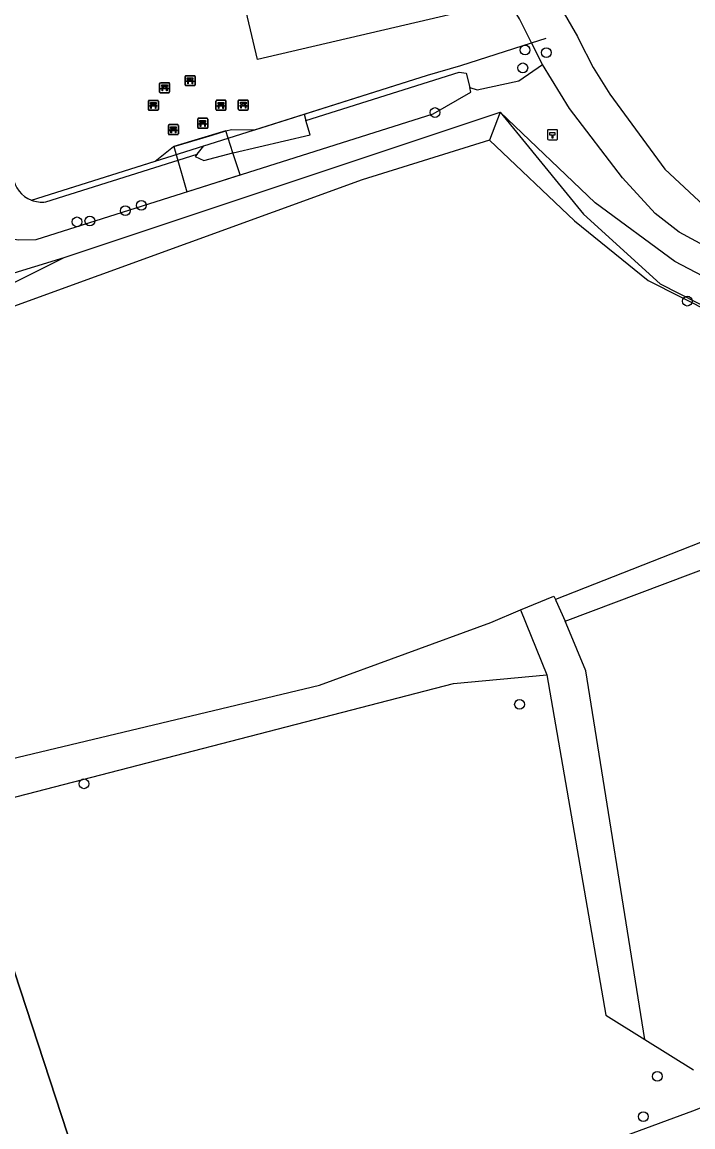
# Model space of a CAD drawing. Extents: x 160203 to 161526, y 379529 to 381797.
# Drawn here: x 161200.5 to 161267.7, y 381341.3 to 381451.9 of the extents above; entities that cross this region are included whole.
import ezdxf

# ---------------------------------------------------------------- set-up
doc = ezdxf.new("R2010")
doc.units = 0
for name, color, linetype in [('IMGEO_Bank', 7, 'Continuous'), ('IMGEO_Boom', 7, 'Continuous'), ('IMGEO_Dek', 7, 'Continuous'), ('IMGEO_Grasland_overig', 7, 'Continuous'), ('IMGEO_Groenvoorziening', 7, 'Continuous'), ('IMGEO_Hectometerpaal', 7, 'Continuous'), ('IMGEO_Hek', 7, 'Continuous'), ('IMGEO_Loofbos', 7, 'Continuous'), ('IMGEO_Pand', 7, 'Continuous'), ('IMGEO_Rijbaan_lokaal_onverhard', 7, 'Continuous'), ('IMGEO_Voetpad_gesloten', 7, 'Continuous'), ('IMGEO_Voetpad_onverhard', 7, 'Continuous'), ('IMGEO_Waterloop', 7, 'Continuous')]:
    doc.layers.add(name, color=color, linetype=linetype)

msp = doc.modelspace()

# ---------------------------------------------------------------- linework, layer by layer
at = {"layer": 'IMGEO_Bank'}
for p, q in [((161216.84, 381445.63), (161216.84, 381446.47)), ((161216.84, 381446.47), (161216.84, 381445.63)), ((161216.92, 381446.55), (161217.76, 381446.55)), ((161217.76, 381446.55), (161216.92, 381446.55)), ((161217.15, 381446.06), (161217.15, 381446.16)), ((161217.54, 381445.95), (161217.15, 381445.95)), ((161217.19, 381446.16), (161217.19, 381446.06)), ((161217.48, 381446.17), (161217.2, 381446.17)), ((161217.2, 381446.05), (161217.48, 381446.05)), ((161217.49, 381446.06), (161217.49, 381446.16)), ((161217.53, 381446.16), (161217.53, 381446.06)), ((161217.84, 381446.48), (161217.84, 381445.64)), ((161217.84, 381445.64), (161217.84, 381446.48)), ((161214.28, 381444.91), (161214.28, 381445.75)), ((161214.28, 381445.75), (161214.28, 381444.91)), ((161214.36, 381445.84), (161215.2, 381445.84)), ((161215.2, 381445.84), (161214.36, 381445.84)), ((161215.21, 381444.84), (161214.37, 381444.84)), ((161214.37, 381444.84), (161215.21, 381444.84)), ((161214.59, 381445.34), (161214.59, 381445.45)), ((161214.98, 381445.24), (161214.59, 381445.24)), ((161214.92, 381445.46), (161214.64, 381445.46)), ((161214.64, 381445.45), (161214.64, 381445.34)), ((161214.64, 381445.34), (161214.92, 381445.34)), ((161214.93, 381445.34), (161214.93, 381445.45)), ((161214.97, 381445.45), (161214.97, 381445.34)), ((161215.28, 381445.76), (161215.28, 381444.92)), ((161215.28, 381444.92), (161215.28, 381445.76)), ((161217.77, 381445.55), (161216.93, 381445.55)), ((161216.93, 381445.55), (161217.77, 381445.55)), ((161213.16, 381443.15), (161213.16, 381443.99)), ((161213.16, 381443.99), (161213.16, 381443.15)), ((161213.23, 381444.08), (161214.07, 381444.08)), ((161214.07, 381444.08), (161213.23, 381444.08)), ((161213.47, 381443.58), (161213.47, 381443.69)), ((161213.51, 381443.69), (161213.51, 381443.58)), ((161213.8, 381443.7), (161213.52, 381443.7)), ((161213.8, 381443.58), (161213.8, 381443.69)), ((161213.85, 381443.69), (161213.85, 381443.58)), ((161214.16, 381444), (161214.16, 381443.16)), ((161214.16, 381443.16), (161214.16, 381444)), ((161219.93, 381443.16), (161219.93, 381444.01)), ((161219.93, 381444.01), (161219.93, 381443.16)), ((161220, 381444.09), (161220.85, 381444.09)), ((161220.85, 381444.09), (161220, 381444.09)), ((161220.24, 381443.6), (161220.24, 381443.7)), ((161220.28, 381443.7), (161220.28, 381443.6)), ((161220.57, 381443.71), (161220.29, 381443.71)), ((161220.58, 381443.6), (161220.58, 381443.7)), ((161220.62, 381443.7), (161220.62, 381443.6)), ((161220.93, 381444.02), (161220.93, 381443.17)), ((161220.93, 381443.17), (161220.93, 381444.02)), ((161222.16, 381443.19), (161222.16, 381444.03)), ((161222.16, 381444.03), (161222.16, 381443.19)), ((161222.24, 381444.11), (161223.08, 381444.11)), ((161223.08, 381444.11), (161222.24, 381444.11)), ((161222.47, 381443.62), (161222.47, 381443.72)), ((161222.51, 381443.72), (161222.51, 381443.62)), ((161222.8, 381443.73), (161222.52, 381443.73)), ((161222.81, 381443.62), (161222.81, 381443.72)), ((161222.85, 381443.72), (161222.85, 381443.62)), ((161223.16, 381444.04), (161223.16, 381443.2)), ((161223.16, 381443.2), (161223.16, 381444.04)), ((161214.08, 381443.08), (161213.24, 381443.08)), ((161213.24, 381443.08), (161214.08, 381443.08)), ((161213.85, 381443.48), (161213.46, 381443.48)), ((161213.52, 381443.58), (161213.8, 381443.58)), ((161220.86, 381443.09), (161220.01, 381443.09)), ((161220.01, 381443.09), (161220.86, 381443.09)), ((161220.63, 381443.49), (161220.23, 381443.49)), ((161220.29, 381443.59), (161220.57, 381443.59)), ((161223.09, 381443.11), (161222.25, 381443.11)), ((161222.25, 381443.11), (161223.09, 381443.11)), ((161222.86, 381443.51), (161222.47, 381443.51)), ((161222.52, 381443.61), (161222.8, 381443.61)), ((161215.16, 381440.72), (161215.16, 381441.56)), ((161215.16, 381441.56), (161215.16, 381440.72)), ((161215.24, 381441.65), (161216.08, 381441.65)), ((161216.08, 381441.65), (161215.24, 381441.65)), ((161216.16, 381441.57), (161216.16, 381440.73)), ((161216.16, 381440.73), (161216.16, 381441.57)), ((161218.11, 381441.36), (161218.11, 381442.2)), ((161218.11, 381442.2), (161218.11, 381441.36)), ((161218.18, 381442.29), (161219.02, 381442.29)), ((161219.02, 381442.29), (161218.18, 381442.29)), ((161218.41, 381441.79), (161218.41, 381441.9)), ((161218.8, 381441.68), (161218.41, 381441.68)), ((161218.75, 381441.9), (161218.46, 381441.9)), ((161218.46, 381441.9), (161218.46, 381441.79)), ((161218.46, 381441.79), (161218.75, 381441.79)), ((161218.75, 381441.79), (161218.75, 381441.9)), ((161218.8, 381441.9), (161218.8, 381441.79)), ((161219.1, 381442.21), (161219.1, 381441.37)), ((161219.1, 381441.37), (161219.1, 381442.21)), ((161216.09, 381440.65), (161215.25, 381440.65)), ((161215.25, 381440.65), (161216.09, 381440.65)), ((161215.86, 381441.04), (161215.46, 381441.04)), ((161215.47, 381441.15), (161215.47, 381441.26)), ((161215.51, 381441.26), (161215.51, 381441.15)), ((161215.8, 381441.26), (161215.52, 381441.26)), ((161215.52, 381441.15), (161215.8, 381441.15)), ((161215.81, 381441.15), (161215.81, 381441.26)), ((161215.85, 381441.26), (161215.85, 381441.15)), ((161219.03, 381441.29), (161218.19, 381441.29)), ((161218.19, 381441.29), (161219.03, 381441.29))]:
    msp.add_line(p, q, dxfattribs=at)
for points in [[(161217.09, 381445.95), (161216.95, 381445.95), (161217.06, 381446.05), (161217.14, 381446.05)], [(161217.14, 381446.17), (161217.06, 381446.17), (161217.06, 381446.33), (161217.62, 381446.33), (161217.62, 381446.17), (161217.54, 381446.17)], [(161217.14, 381445.94), (161217.14, 381445.74), (161217.1, 381445.74), (161217.1, 381445.94)], [(161217.54, 381446.05), (161217.62, 381446.05), (161217.73, 381445.95), (161217.6, 381445.95)], [(161217.59, 381445.94), (161217.59, 381445.74), (161217.55, 381445.74), (161217.55, 381445.94)], [(161214.53, 381445.24), (161214.39, 381445.24), (161214.5, 381445.34), (161214.59, 381445.34)], [(161214.59, 381445.46), (161214.5, 381445.46), (161214.5, 381445.62), (161215.06, 381445.62), (161215.06, 381445.46), (161214.98, 381445.46)], [(161214.58, 381445.23), (161214.58, 381445.02), (161214.54, 381445.02), (161214.54, 381445.23)], [(161214.98, 381445.34), (161215.06, 381445.34), (161215.18, 381445.24), (161215.04, 381445.24)], [(161215.03, 381445.23), (161215.03, 381445.02), (161214.99, 381445.02), (161214.99, 381445.23)], [(161213.46, 381443.7), (161213.37, 381443.7), (161213.37, 381443.86), (161213.94, 381443.86), (161213.94, 381443.7), (161213.85, 381443.7)], [(161220.23, 381443.71), (161220.15, 381443.71), (161220.15, 381443.87), (161220.71, 381443.87), (161220.71, 381443.71), (161220.63, 381443.71)], [(161222.46, 381443.73), (161222.38, 381443.73), (161222.38, 381443.89), (161222.94, 381443.89), (161222.94, 381443.73), (161222.86, 381443.73)], [(161213.4, 381443.48), (161213.26, 381443.48), (161213.37, 381443.58), (161213.46, 381443.58)], [(161213.45, 381443.47), (161213.45, 381443.26), (161213.41, 381443.26), (161213.41, 381443.47)], [(161213.85, 381443.58), (161213.94, 381443.58), (161214.05, 381443.48), (161213.91, 381443.48)], [(161213.9, 381443.47), (161213.9, 381443.26), (161213.86, 381443.26), (161213.86, 381443.47)], [(161220.18, 381443.49), (161220.03, 381443.49), (161220.15, 381443.59), (161220.23, 381443.59)], [(161220.23, 381443.48), (161220.23, 381443.27), (161220.18, 381443.27), (161220.18, 381443.48)], [(161220.63, 381443.59), (161220.71, 381443.59), (161220.82, 381443.49), (161220.68, 381443.49)], [(161220.68, 381443.48), (161220.68, 381443.27), (161220.63, 381443.27), (161220.63, 381443.48)], [(161222.41, 381443.51), (161222.27, 381443.51), (161222.38, 381443.61), (161222.46, 381443.61)], [(161222.46, 381443.5), (161222.46, 381443.29), (161222.42, 381443.29), (161222.42, 381443.5)], [(161222.86, 381443.61), (161222.94, 381443.61), (161223.05, 381443.51), (161222.92, 381443.51)], [(161222.91, 381443.5), (161222.91, 381443.29), (161222.87, 381443.29), (161222.87, 381443.5)], [(161218.35, 381441.68), (161218.21, 381441.68), (161218.32, 381441.79), (161218.41, 381441.79)], [(161218.41, 381441.9), (161218.32, 381441.9), (161218.32, 381442.07), (161218.89, 381442.07), (161218.89, 381441.9), (161218.8, 381441.9)], [(161218.4, 381441.68), (161218.4, 381441.47), (161218.36, 381441.47), (161218.36, 381441.68)], [(161218.8, 381441.79), (161218.89, 381441.79), (161219, 381441.68), (161218.86, 381441.68)], [(161218.85, 381441.68), (161218.85, 381441.47), (161218.81, 381441.47), (161218.81, 381441.68)], [(161215.41, 381441.04), (161215.27, 381441.04), (161215.38, 381441.15), (161215.46, 381441.15)], [(161215.46, 381441.26), (161215.38, 381441.26), (161215.38, 381441.43), (161215.94, 381441.43), (161215.94, 381441.26), (161215.86, 381441.26)], [(161215.46, 381441.04), (161215.46, 381440.83), (161215.41, 381440.83), (161215.41, 381441.04)], [(161215.86, 381441.15), (161215.94, 381441.15), (161216.05, 381441.04), (161215.91, 381441.04)], [(161215.91, 381441.04), (161215.91, 381440.83), (161215.86, 381440.83), (161215.86, 381441.04)]]:
    msp.add_lwpolyline(points, dxfattribs=at)
for centre, radius, start, end in [((161216.92, 381446.47), 0.0779, 92.4484, 184.2845), ((161216.92, 381446.47), 0.0779, 92.4484, 184.2845), ((161217.09, 381445.94), 0.00671, 2.8957, 87.1043), ((161217.14, 381446.16), 0.00671, 2.8957, 87.1043), ((161217.14, 381446.06), 0.00671, 272.8957, 357.1043), ((161217.15, 381445.94), 0.00671, 92.8957, 177.1043), ((161217.2, 381446.16), 0.00671, 92.8957, 177.1043), ((161217.2, 381446.06), 0.00671, 182.8957, 267.1043), ((161217.48, 381446.16), 0.00671, 2.8957, 87.1043), ((161217.48, 381446.06), 0.00671, 272.8957, 357.1043), ((161217.54, 381446.16), 0.00671, 92.8957, 177.1043), ((161217.54, 381446.06), 0.00671, 182.8957, 267.1043), ((161217.54, 381445.94), 0.00671, 2.8957, 87.1043), ((161217.6, 381445.94), 0.00671, 92.8957, 177.1043), ((161217.76, 381446.47), 0.0779, 2.4484, 94.2845), ((161217.76, 381446.47), 0.0779, 2.4484, 94.2845), ((161214.36, 381445.76), 0.0779, 92.4484, 184.2845), ((161214.36, 381445.76), 0.0779, 92.4484, 184.2845), ((161214.36, 381444.92), 0.0779, 182.4484, 274.2845), ((161214.36, 381444.92), 0.0779, 182.4484, 274.2845), ((161214.53, 381445.23), 0.00671, 2.8957, 87.1043), ((161214.59, 381445.23), 0.00671, 92.8957, 177.1043), ((161214.59, 381445.45), 0.00671, 2.8957, 87.1043), ((161214.59, 381445.34), 0.00671, 272.8957, 357.1043), ((161214.64, 381445.45), 0.00671, 92.8957, 177.1043), ((161214.64, 381445.34), 0.00671, 182.8957, 267.1043), ((161214.92, 381445.45), 0.00671, 2.8957, 87.1043), ((161214.92, 381445.34), 0.00671, 272.8957, 357.1043), ((161214.98, 381445.45), 0.00671, 92.8957, 177.1043), ((161214.98, 381445.34), 0.00671, 182.8957, 267.1043), ((161214.98, 381445.23), 0.00671, 2.8957, 87.1043), ((161215.04, 381445.23), 0.00671, 92.8957, 177.1043), ((161215.21, 381445.76), 0.0779, 2.4484, 94.2845), ((161215.21, 381445.76), 0.0779, 2.4484, 94.2845), ((161215.21, 381444.92), 0.0779, 272.4484, 4.2845), ((161215.21, 381444.92), 0.0779, 272.4484, 4.2845), ((161216.92, 381445.63), 0.0779, 182.4484, 274.2845), ((161216.92, 381445.63), 0.0779, 182.4484, 274.2845), ((161217.76, 381445.63), 0.0779, 272.4484, 4.2845), ((161217.76, 381445.63), 0.0779, 272.4484, 4.2845), ((161213.23, 381444), 0.0779, 92.4484, 184.2845), ((161213.23, 381444), 0.0779, 92.4484, 184.2845), ((161213.46, 381443.69), 0.00671, 2.8957, 87.1043), ((161213.52, 381443.69), 0.00671, 92.8957, 177.1043), ((161213.8, 381443.69), 0.00671, 2.8957, 87.1043), ((161213.85, 381443.69), 0.00671, 92.8957, 177.1043), ((161214.08, 381444), 0.0779, 2.4484, 94.2845), ((161214.08, 381444), 0.0779, 2.4484, 94.2845), ((161220.01, 381444.01), 0.0779, 92.4484, 184.2845), ((161220.01, 381444.01), 0.0779, 92.4484, 184.2845), ((161220.23, 381443.7), 0.00671, 2.8957, 87.1043), ((161220.29, 381443.7), 0.00671, 92.8957, 177.1043), ((161220.57, 381443.7), 0.00671, 2.8957, 87.1043), ((161220.63, 381443.7), 0.00671, 92.8957, 177.1043), ((161220.85, 381444.01), 0.0779, 2.4484, 94.2845), ((161220.85, 381444.01), 0.0779, 2.4484, 94.2845), ((161222.24, 381444.03), 0.0779, 92.4484, 184.2845), ((161222.24, 381444.03), 0.0779, 92.4484, 184.2845), ((161222.46, 381443.72), 0.00671, 2.8957, 87.1043), ((161222.52, 381443.72), 0.00671, 92.8957, 177.1043), ((161222.8, 381443.72), 0.00671, 2.8957, 87.1043), ((161222.86, 381443.72), 0.00671, 92.8957, 177.1043), ((161223.08, 381444.03), 0.0779, 2.4484, 94.2845), ((161223.08, 381444.03), 0.0779, 2.4484, 94.2845), ((161213.23, 381443.16), 0.0779, 182.4484, 274.2845), ((161213.23, 381443.16), 0.0779, 182.4484, 274.2845), ((161213.4, 381443.47), 0.00671, 2.8957, 87.1043), ((161213.46, 381443.47), 0.00671, 92.8957, 177.1043), ((161213.46, 381443.58), 0.00671, 272.8957, 357.1043), ((161213.52, 381443.58), 0.00671, 182.8957, 267.1043), ((161213.8, 381443.58), 0.00671, 272.8957, 357.1043), ((161213.85, 381443.58), 0.00671, 182.8957, 267.1043), ((161213.85, 381443.47), 0.00671, 2.8957, 87.1043), ((161213.91, 381443.47), 0.00671, 92.8957, 177.1043), ((161214.08, 381443.16), 0.0779, 272.4484, 4.2845), ((161214.08, 381443.16), 0.0779, 272.4484, 4.2845), ((161220.01, 381443.17), 0.0779, 182.4484, 274.2845), ((161220.01, 381443.17), 0.0779, 182.4484, 274.2845), ((161220.18, 381443.48), 0.00671, 2.8957, 87.1043), ((161220.23, 381443.6), 0.00671, 272.8957, 357.1043), ((161220.23, 381443.48), 0.00671, 92.8957, 177.1043), ((161220.29, 381443.6), 0.00671, 182.8957, 267.1043), ((161220.57, 381443.6), 0.00671, 272.8957, 357.1043), ((161220.63, 381443.6), 0.00671, 182.8957, 267.1043), ((161220.63, 381443.48), 0.00671, 2.8957, 87.1043), ((161220.68, 381443.48), 0.00671, 92.8957, 177.1043), ((161220.85, 381443.17), 0.0779, 272.4484, 4.2845), ((161220.85, 381443.17), 0.0779, 272.4484, 4.2845), ((161222.24, 381443.19), 0.0779, 182.4484, 274.2845), ((161222.24, 381443.19), 0.0779, 182.4484, 274.2845), ((161222.41, 381443.5), 0.00671, 2.8957, 87.1043), ((161222.46, 381443.62), 0.00671, 272.8957, 357.1043), ((161222.47, 381443.5), 0.00671, 92.8957, 177.1043), ((161222.52, 381443.62), 0.00671, 182.8957, 267.1043), ((161222.8, 381443.62), 0.00671, 272.8957, 357.1043), ((161222.86, 381443.62), 0.00671, 182.8957, 267.1043), ((161222.86, 381443.5), 0.00671, 2.8957, 87.1043), ((161222.92, 381443.5), 0.00671, 92.8957, 177.1043), ((161223.08, 381443.19), 0.0779, 272.4484, 4.2845), ((161223.08, 381443.19), 0.0779, 272.4484, 4.2845), ((161215.24, 381441.57), 0.0779, 92.4484, 184.2845), ((161215.24, 381441.57), 0.0779, 92.4484, 184.2845), ((161216.08, 381441.57), 0.0779, 2.4484, 94.2845), ((161216.08, 381441.57), 0.0779, 2.4484, 94.2845), ((161218.18, 381442.21), 0.0779, 92.4484, 184.2845), ((161218.18, 381442.21), 0.0779, 92.4484, 184.2845), ((161218.35, 381441.68), 0.00671, 2.8957, 87.1043), ((161218.41, 381441.68), 0.00671, 92.8957, 177.1043), ((161218.41, 381441.9), 0.00671, 2.8957, 87.1043), ((161218.41, 381441.79), 0.00671, 272.8957, 357.1043), ((161218.46, 381441.9), 0.00671, 92.8957, 177.1043), ((161218.46, 381441.79), 0.00671, 182.8957, 267.1043), ((161218.75, 381441.9), 0.00671, 2.8957, 87.1043), ((161218.75, 381441.79), 0.00671, 272.8957, 357.1043), ((161218.8, 381441.9), 0.00671, 92.8957, 177.1043), ((161218.8, 381441.79), 0.00671, 182.8957, 267.1043), ((161218.8, 381441.68), 0.00671, 2.8957, 87.1043), ((161218.86, 381441.68), 0.00671, 92.8957, 177.1043), ((161219.03, 381442.21), 0.0779, 2.4484, 94.2845), ((161219.03, 381442.21), 0.0779, 2.4484, 94.2845), ((161215.24, 381440.72), 0.0779, 182.4484, 274.2845), ((161215.24, 381440.72), 0.0779, 182.4484, 274.2845), ((161215.41, 381441.04), 0.00671, 2.8957, 87.1043), ((161215.46, 381441.26), 0.00671, 2.8957, 87.1043), ((161215.46, 381441.15), 0.00671, 272.8957, 357.1043), ((161215.47, 381441.04), 0.00671, 92.8957, 177.1043), ((161215.52, 381441.26), 0.00671, 92.8957, 177.1043), ((161215.52, 381441.15), 0.00671, 182.8957, 267.1043), ((161215.8, 381441.26), 0.00671, 2.8957, 87.1043), ((161215.8, 381441.15), 0.00671, 272.8957, 357.1043), ((161215.86, 381441.26), 0.00671, 92.8957, 177.1043), ((161215.86, 381441.15), 0.00671, 182.8957, 267.1043), ((161215.86, 381441.04), 0.00671, 2.8957, 87.1043), ((161215.91, 381441.04), 0.00671, 92.8957, 177.1043), ((161216.08, 381440.72), 0.0779, 272.4484, 4.2845), ((161216.08, 381440.72), 0.0779, 272.4484, 4.2845), ((161218.18, 381441.36), 0.0779, 182.4484, 274.2845), ((161218.18, 381441.36), 0.0779, 182.4484, 274.2845), ((161219.03, 381441.36), 0.0779, 272.4484, 4.2845), ((161219.03, 381441.36), 0.0779, 272.4484, 4.2845)]:
    msp.add_arc(centre, radius, start, end, dxfattribs=at)
at = {"layer": 'IMGEO_Boom'}
for centre in [(161250.89, 381449.12), (161253.01, 381448.86), (161250.66, 381447.33), (161241.86, 381442.86), (161212.46, 381433.56), (161210.85, 381433.03), (161206.02, 381431.91), (161207.3, 381432), (161267.13, 381423.97), (161250.33, 381383.59), (161206.71, 381375.63), (161264.14, 381346.33), (161262.73, 381342.3)]:
    msp.add_circle(centre, 0.489, dxfattribs=at)
at = {"layer": 'IMGEO_Dek'}
msp.add_lwpolyline([(161217.01, 381434.92), (161222.34, 381436.61), (161221.63, 381438.81), (161220.92, 381441.01), (161215.7, 381439.46)], close=True, dxfattribs=at)
at = {"layer": 'IMGEO_Grasland_overig'}
for points in [[(161250.42, 381393.04), (161253.78, 381394.44), (161253.94, 381394.08)], [(161262.88, 381350.03), (161256.97, 381386.94), (161255.18, 381391.27), (161254.89, 381391.93)]]:
    msp.add_lwpolyline(points, dxfattribs=at)
at = {"layer": 'IMGEO_Groenvoorziening'}
for points in [[(161251.54, 381449.83), (161250.33, 381452.25), (161248.69, 381454.9), (161246.99, 381458.38), (161244.39, 381465.69), (161243.49, 381468.78), (161242.72, 381472.15), (161241.67, 381477.97), (161241.48, 381480.34), (161241.21, 381484.16), (161241.15, 381487.51), (161241.54, 381491.56), (161242.18, 381495.84), (161242.99, 381500), (161246.33, 381520.28), (161246.84, 381523.52), (161247.57, 381527.98)], [(161228.75, 381442.7), (161241.11, 381446.6), (161244.45, 381447.57), (161251.54, 381449.83)], [(161252.63, 381447.66), (161251.54, 381449.83)], [(161245.34, 381445.37), (161246.08, 381445.14), (161250.27, 381446.03), (161252.63, 381447.66)], [(161325.35, 381423.82), (161305.1, 381420.75), (161297.6, 381419.61), (161290.63, 381420.64), (161289.21, 381421.14), (161286.7, 381421.66), (161282.41, 381423.07), (161273.87, 381426.8), (161266.33, 381430.87), (161263.9, 381432.74), (161260.65, 381436.31), (161255.32, 381443.25), (161252.63, 381447.66)], [(161218.72, 381439.54), (161228.75, 381442.7)], [(161228.75, 381442.7), (161228.93, 381442.07)], [(161201.44, 381434.08), (161218.72, 381439.54)], [(161218.06, 381438.69), (161218.72, 381439.54)]]:
    msp.add_lwpolyline(points, dxfattribs=at)
at = {"layer": 'IMGEO_Hectometerpaal'}
for p, q in [((161253.13, 381441.05), (161253.13, 381440.21)), ((161253.13, 381441.05), (161253.13, 381440.21)), ((161254.05, 381441.14), (161253.21, 381441.14)), ((161254.05, 381441.14), (161253.21, 381441.14)), ((161254.13, 381440.22), (161254.13, 381441.06)), ((161254.13, 381440.22), (161254.13, 381441.06)), ((161253.22, 381440.14), (161254.06, 381440.14)), ((161253.22, 381440.14), (161254.06, 381440.14))]:
    msp.add_line(p, q, dxfattribs=at)
msp.add_lwpolyline([(161253.66, 381440.28), (161253.6, 381440.28), (161253.6, 381440.58), (161253.38, 381440.58), (161253.38, 381440.85), (161253.88, 381440.85), (161253.88, 381440.58), (161253.66, 381440.58), (161253.66, 381440.28)], dxfattribs=at)
for centre, start, end in [((161253.21, 381441.06), 92.4484, 184.2845), ((161253.21, 381441.06), 92.4484, 184.2845), ((161254.05, 381441.06), 2.4484, 94.2845), ((161254.05, 381441.06), 2.4484, 94.2845), ((161253.21, 381440.21), 182.4484, 274.2845), ((161253.21, 381440.21), 182.4484, 274.2845), ((161254.05, 381440.21), 272.4484, 4.2845), ((161254.05, 381440.21), 272.4484, 4.2845)]:
    msp.add_arc(centre, 0.0779, start, end, dxfattribs=at)
at = {"layer": 'IMGEO_Hek'}
for points in [[(161241.11, 381446.6), (161244.45, 381447.57), (161251.54, 381449.83)], [(161251.54, 381449.83), (161253, 381450.3)], [(161223.81, 381441.14), (161241.11, 381446.6)], [(161233.18, 381437.83), (161248.4, 381442.9), (161256.74, 381432.67), (161264.42, 381425.71), (161275.84, 381419.9), (161294.83, 381414.02)], [(161213.85, 381438), (161215.66, 381439.45), (161215.7, 381439.46), (161219.56, 381440.6), (161220.92, 381441.01), (161221.47, 381441.17), (161223.81, 381441.14)], [(161130.2, 381402.09), (161143.23, 381406.33), (161190.31, 381421.14), (161204.71, 381428.33), (161233.18, 381437.83)], [(161201.44, 381434.08), (161213.85, 381438)], [(161194.43, 381372.92), (161211.51, 381320.89)]]:
    msp.add_lwpolyline(points, dxfattribs=at)
at = {"layer": 'IMGEO_Loofbos'}
for points in [[(161253.07, 381386.53), (161258.96, 381352.47), (161262.88, 381350.03)], [(161211.51, 381320.89), (161194.43, 381372.92)], [(161262.88, 381350.03), (161267.77, 381346.99)]]:
    msp.add_lwpolyline(points, dxfattribs=at)
at = {"layer": 'IMGEO_Pand'}
msp.add_lwpolyline([(161244.14, 381459.9), (161245.71, 381453.2), (161224.08, 381448.16), (161222.52, 381454.86), (161244.14, 381459.9)], dxfattribs=at)
at = {"layer": 'IMGEO_Rijbaan_lokaal_onverhard'}
for points in [[(161190.01, 381423.82), (161204.71, 381428.33), (161233.18, 381437.83), (161248.4, 381442.9)], [(161248.4, 381442.9), (161247.31, 381440.08)], [(161301.4, 381414.92), (161294.77, 381416.62), (161277.1, 381422.08), (161265.87, 381427.93), (161257.89, 381433.8), (161248.4, 381442.9)], [(161247.31, 381440.08), (161234.58, 381436.12), (161190.69, 381420.21), (161167.12, 381412.8)], [(161247.31, 381440.08), (161255.83, 381432), (161263.23, 381426.05), (161276.1, 381419.52), (161291.75, 381414.84), (161297.19, 381413.05)]]:
    msp.add_lwpolyline(points, dxfattribs=at)
at = {"layer": 'IMGEO_Voetpad_gesloten'}
msp.add_lwpolyline([(161220.92, 381441.01), (161215.7, 381439.46), (161217.01, 381434.92), (161222.34, 381436.61), (161221.63, 381438.81), (161220.92, 381441.01)], dxfattribs=at)
at = {"layer": 'IMGEO_Voetpad_onverhard'}
for points in [[(161254.89, 381391.93), (161272.35, 381398.48), (161280.83, 381401.91), (161288.52, 381405.02), (161297.01, 381411.1), (161298.02, 381411.7), (161299.32, 381412.21), (161321.57, 381419.76), (161328.77, 381422.27), (161348.41, 381425.98), (161374.24, 381430.94), (161385.42, 381433.68), (161390.71, 381434.67)], [(161297.19, 381413.05), (161291.02, 381409.84), (161287.04, 381407.68), (161283.3, 381405.64), (161275.16, 381402.44), (161253.94, 381394.08)], [(161253.94, 381394.08), (161253.98, 381393.98), (161254.89, 381391.93)], [(161115.73, 381348.41), (161133.85, 381354.86), (161180.73, 381372.68), (161181.52, 381372.98), (161193.25, 381376.67), (161230.31, 381385.5), (161247.45, 381391.8), (161250.42, 381393.04)], [(161250.42, 381393.04), (161253.07, 381386.53)], [(161194.43, 381372.92), (161243.73, 381385.67), (161253.07, 381386.53)]]:
    msp.add_lwpolyline(points, dxfattribs=at)
at = {"layer": 'IMGEO_Waterloop'}
for points in [[(161250.68, 381459.88), (161256.13, 381450.46), (161256.28, 381450.17), (161257.72, 381447.36), (161259.37, 381444.7), (161264.88, 381437.18), (161270.77, 381431.7), (161273.49, 381430.05), (161279.77, 381427.38), (161282.43, 381426.44), (161288.18, 381424.95), (161292.5, 381424.31), (161294.92, 381423.64), (161296.5, 381423.41), (161309.91, 381423.59), (161317.58, 381424.91), (161324.82, 381426.01)], [(161228.93, 381442.07), (161244.3, 381446.89), (161244.98, 381446.8), (161245.34, 381445.37)], [(161198.36, 381430.45), (161200.13, 381430.11), (161201.93, 381430.14), (161231.86, 381439.62), (161241.68, 381442.73), (161245.46, 381444.89), (161245.34, 381445.37)], [(161218.06, 381438.69), (161217.86, 381438.45), (161218.72, 381438.05), (161221.63, 381438.81), (161221.65, 381438.82), (161229.35, 381440.61), (161228.93, 381442.07)], [(161202.88, 381433.9), (161218.06, 381438.69)], [(161271.8, 381344.48), (161267.66, 381342.84), (161261.05, 381340.41), (161259.23, 381339.03), (161211.51, 381320.89)]]:
    msp.add_lwpolyline(points, dxfattribs=at)
for start, end in [(188.4362, 248.5459), (248.4976, 276.8608)]:
    msp.add_arc((161202.52, 381436.84), 2.96, start, end, dxfattribs=at)

doc.saveas('drawing.dxf')
